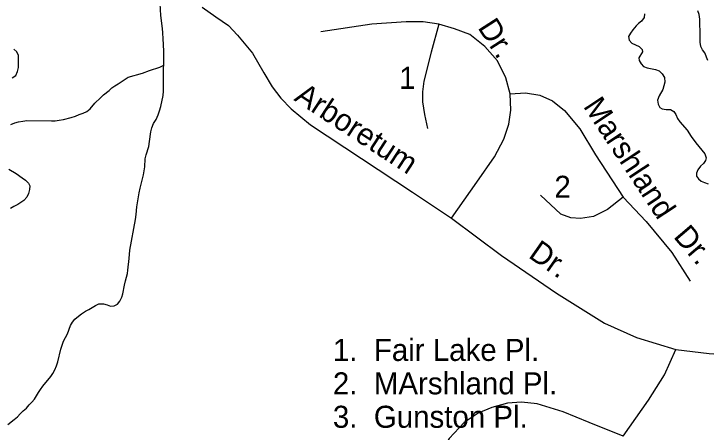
# Model space of a CAD drawing. Extents: x 2290055 to 2389491, y 66597 to 237875.
# Drawn here: x 2355737 to 2358722, y 183248 to 185052 of the extents above; entities that cross this region are included whole.
import ezdxf

# ---------------------------------------------------------------- set-up
doc = ezdxf.new("R2010")
doc.units = 0
for name, color, linetype in [('Exist Hydrographic Creek Single Shore', 7, 'Continuous'), ('Exist Hydrographic Lake Shore', 7, 'Continuous'), ('Exist Hydrographic Pond Under 1500 Sq Ft', 7, 'Continuous'), ('Exist Road Non-System Type 51', 7, 'Continuous'), ('Exist Road Non-System Type 51 Label', 7, 'Continuous')]:
    doc.layers.add(name, color=color, linetype=linetype)

msp = doc.modelspace()

# ---------------------------------------------------------------- linework, layer by layer
at = {"layer": 'Exist Hydrographic Creek Single Shore'}
for points in [[(2356382.7, 184830.3), (2356383.7, 184887), (2356382.5, 184922.1), (2356380.5, 184941.4), (2356378.7, 184972.7), (2356375.7, 185000), (2356370.5, 185044.7), (2356368.2, 185096.2)], [(2355710, 183280.3), (2355738.7, 183302), (2355752.7, 183313.6), (2355764, 183327.2), (2355777, 183340), (2355791.2, 183351.6), (2355802.2, 183364.9), (2355814.5, 183376.8), (2355825, 183389.2), (2355842.5, 183418.1), (2355852, 183431.8), (2355862.2, 183446.1), (2355895.5, 183487.7), (2355905, 183501), (2355913.5, 183516.8), (2355920.5, 183533.7), (2355926.5, 183551.2), (2355939, 183606.1), (2355951.2, 183640.6), (2355967.5, 183672), (2355980.5, 183707), (2355989.7, 183722.7), (2356000, 183735.5), (2356015, 183748.4), (2356028.7, 183758.5), (2356046, 183769.7), (2356060.2, 183776.1), (2356089, 183793.8), (2356103.5, 183801.1), (2356122.7, 183801.8), (2356139, 183797.1), (2356153.5, 183790.8), (2356169, 183792.7), (2356183, 183799.6), (2356194, 183812.5), (2356202.5, 183829.2), (2356206.7, 183844.1), (2356213.2, 183881.3), (2356217.5, 183900.9), (2356226.2, 183931.4), (2356228.7, 183946.4), (2356234, 183996.3), (2356236.5, 184033.3), (2356261.7, 184165), (2356264.2, 184186.3), (2356266.5, 184219.7), (2356276.7, 184279.5), (2356280.7, 184300.6), (2356295.2, 184357), (2356298.5, 184374.5), (2356301, 184392.7), (2356303.2, 184426.9), (2356307.5, 184444), (2356318.5, 184480.6), (2356322, 184501), (2356327.2, 184542.6), (2356331, 184560.3), (2356339.2, 184579), (2356349.7, 184596.8), (2356359, 184616.2), (2356365.2, 184634.1), (2356370, 184652.7), (2356380, 184699.2), (2356382, 184718.1), (2356382.5, 184733.4), (2356382.5, 184818.7), (2356382.7, 184830.3)], [(2355723.5, 184575.3), (2355741.2, 184582.2), (2355757, 184586.1), (2355775, 184589.8), (2355792.5, 184591.6), (2355899, 184590.5), (2355915, 184591.1), (2355931.5, 184593.5), (2355951, 184597), (2355984.5, 184604.6), (2356002, 184610.2), (2356018.7, 184617.7), (2356036, 184623.1), (2356051.5, 184631.5), (2356066, 184641.9), (2356086.2, 184666.6), (2356110.7, 184689.8), (2356122.5, 184703.5), (2356147.5, 184721.7), (2356159.2, 184732.7), (2356172.2, 184742.1), (2356186.7, 184749.8), (2356229.7, 184778.7), (2356291.5, 184796.9), (2356321.2, 184808), (2356366.5, 184821.9), (2356382.7, 184830.3)]]:
    msp.add_lwpolyline(points, dxfattribs=at)
at = {"layer": 'Exist Hydrographic Lake Shore'}
for points in [[(2358729, 184850.2), (2358715.5, 184883.3), (2358706.7, 184897), (2358699.2, 184911.8), (2358696.7, 184930.2), (2358696.5, 184983), (2358695.2, 185000), (2358694, 185029.7), (2358691, 185049.7), (2358686.2, 185064.9)], [(2358456.7, 185052.5), (2358454.2, 185035.7), (2358443.5, 185021.1), (2358430.2, 185010.5), (2358420, 185000), (2358405.5, 184983.3), (2358395.5, 184969), (2358387.7, 184954.1), (2358390.2, 184939), (2358401.5, 184925.6), (2358433, 184910.9), (2358446, 184898), (2358448, 184887.9), (2358431, 184863), (2358433, 184850.5), (2358441, 184836.8), (2358451, 184825.1), (2358467.5, 184818.8), (2358503, 184812.4), (2358519, 184806.3), (2358532.5, 184793.8), (2358542.2, 184777.2), (2358543.5, 184757.2), (2358540, 184741.9), (2358534.5, 184726), (2358519, 184698.5), (2358512.7, 184679.8), (2358514.5, 184662.7), (2358521.5, 184647.8), (2358532.2, 184642.4), (2358549, 184638.9), (2358567.5, 184638.9), (2358582, 184631.1), (2358591.5, 184618.2), (2358598, 184601.4), (2358608.5, 184585.8), (2358639.7, 184550.8), (2358657, 184523.4), (2358677.7, 184495.9), (2358716.5, 184448.2), (2358722.2, 184431.6), (2358719.2, 184418.9), (2358710, 184406.6), (2358697.7, 184394.5), (2358686.2, 184379.9), (2358679.7, 184365.4), (2358680, 184352.4), (2358688.2, 184340.7), (2358700.2, 184330.9), (2358714.7, 184324.6), (2358731, 184319.4)], [(2355714.5, 184381.8), (2355746, 184363), (2355773, 184345.4), (2355786.5, 184334.6), (2355799.5, 184321.2), (2355805.5, 184309.8), (2355804, 184294.6), (2355799.5, 184277.4), (2355792.7, 184260.8), (2355779, 184247.5), (2355753.5, 184229.6), (2355737.2, 184221.5), (2355721.7, 184211.9)]]:
    msp.add_lwpolyline(points, dxfattribs=at)
at = {"layer": 'Exist Hydrographic Pond Under 1500 Sq Ft'}
msp.add_lwpolyline([(2355729.7, 184775.9), (2355744.5, 184786.6), (2355752, 184803.6), (2355756.5, 184820.5), (2355757, 184857.2), (2355756.2, 184872.8), (2355749, 184888.7), (2355736, 184899.2)], dxfattribs=at)
at = {"layer": 'Exist Road Non-System Type 51'}
for points in [[(2356548, 185080.8), (2356607.9, 185039.9), (2356662.4, 185001.8), (2356700.5, 184960.9), (2356765.9, 184881.9), (2356814.9, 184797.4), (2356850.3, 184737.5), (2356888.4, 184688.4), (2356932, 184642.1), (2357016.4, 184574), (2357454.9, 184282.4), (2357623.8, 184170.7)], [(2357569.3, 185007.2), (2357501.2, 185018.1), (2357427.7, 185018.1), (2357280.6, 185007.2), (2357060, 184974.5)], [(2357569.3, 185007.2), (2357536.6, 184887.4), (2357504, 184762), (2357498.5, 184715.7), (2357498.5, 184672.1), (2357506.7, 184617.6), (2357520.3, 184557.7)], [(2357877.1, 184707.5), (2357858, 184775.6), (2357822.6, 184849.2), (2357768.1, 184911.9), (2357702.8, 184963.6), (2357637.4, 184988.2), (2357569.3, 185007.2)], [(2357623.8, 184170.7), (2357732.7, 184326), (2357809, 184435), (2357849.8, 184511.3), (2357871.6, 184576.7), (2357879.8, 184636.7), (2357877.1, 184707.5)], [(2357877.1, 184707.5), (2357942.4, 184711.6), (2358005.1, 184700.7), (2358059.6, 184676.2), (2358111.3, 184635.3), (2358176.7, 184556.3), (2358244.8, 184444.6), (2358364.6, 184262)], [(2358364.6, 184262), (2358296.5, 184207.5), (2358236.6, 184177.5), (2358179.4, 184169.4), (2358138.5, 184172.1), (2358095, 184188.4), (2358007.8, 184270.2)], [(2358364.6, 184262), (2358462.6, 184155.7), (2358574.3, 184022.2), (2358653.3, 183899.6)], [(2357623.8, 184170.7), (2357839, 184010), (2358075.9, 183846.5), (2358282.9, 183718.4), (2358421.8, 183655.7), (2358590.7, 183604)], [(2358590.7, 183604), (2358735, 183586.3), (2358816.7, 183580.8), (2358893, 183594.4), (2358991, 183629.9)], [(2358364.1, 183230), (2358473, 183385.7), (2358541.6, 183494.8), (2358590.7, 183604)], [(2358364.1, 183230), (2358217.7, 183289.2), (2358105.6, 183335.9), (2357993.5, 183370.2), (2357925, 183376.4), (2357865.8, 183373.3), (2357797.3, 183354.6), (2357738.2, 183329.7), (2357679, 183289.2), (2357613.6, 183220.6), (2357532.7, 183083.6), (2357451.7, 182934), (2357333.4, 182725.3), (2357211.9, 182510.3), (2357165.2, 182448), (2357106.1, 182385.7), (2356997.1, 182290.7), (2356838.3, 182159.9), (2356772.9, 182102.2)]]:
    msp.add_lwpolyline(points, dxfattribs=at)

# ---------------------------------------------------------------- texts
at = {"layer": 'Exist Road Non-System Type 51 Label'}
for s, rotation, p in [('Dr.', 302.7812, (2357734.4, 184993.3)), ('Arboretum', 326.8801, (2356941, 184680.7)), ('Marshland', 303.4544, (2358189.4, 184653.1)), ('Dr.', 310.4864, (2358577.4, 184089.8)), ('Dr.', 324.9926, (2357951.1, 184003.8))]:
    msp.add_text(s, height=95, rotation=rotation, dxfattribs=at).set_placement(p)
for s, p in [('1', (2357397.9, 184728.6)), ('2', (2358067.4, 184258.6)), ('1.  Fair Lake Pl.', (2357112.4, 183554.8)), ('2.  MArshland Pl.', (2357112.4, 183410.6)), ('3.  Gunston Pl.', (2357112.4, 183266.4))]:
    msp.add_text(s, height=95, dxfattribs=at).set_placement(p)

doc.saveas('drawing.dxf')
